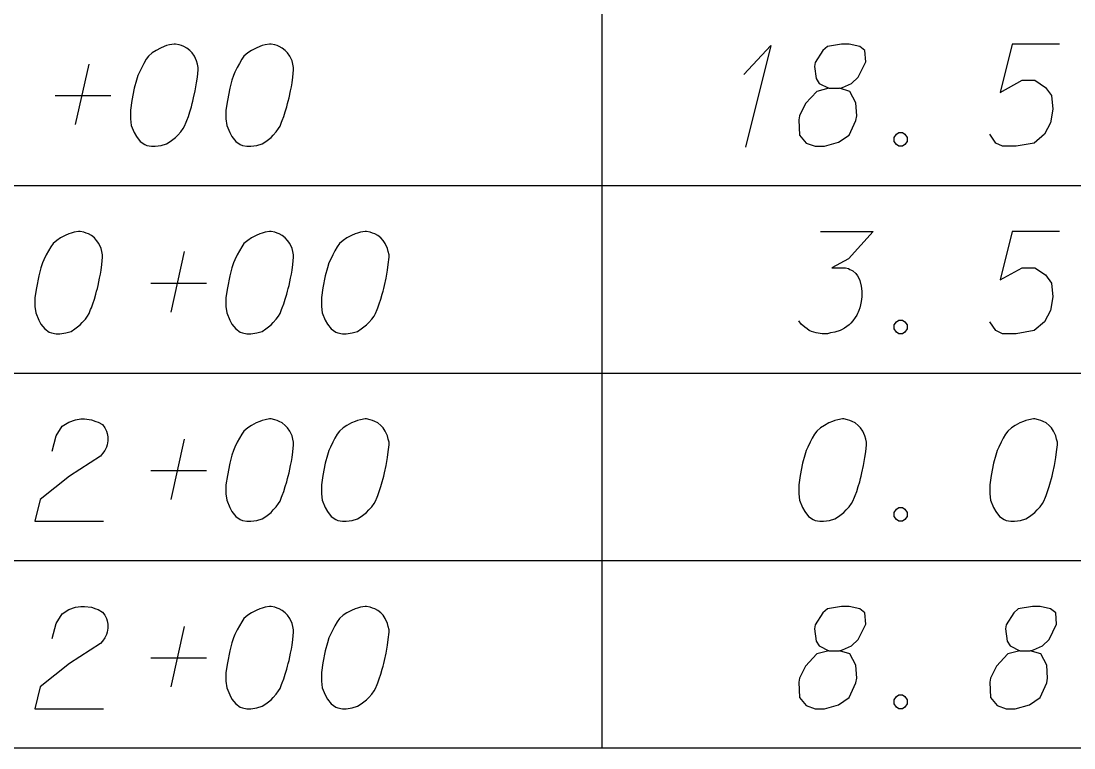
# Model space of a CAD drawing. Extents: x 2074207 to 2076812, y 516372 to 523312.
# Drawn here: x 2076354.94 to 2076404.35, y 517064.46 to 517098.58 of the extents above; entities that cross this region are included whole.
import ezdxf

# ---------------------------------------------------------------- set-up
doc = ezdxf.new("R2010")
doc.units = 0
for name, color, linetype in [('Prop DirtTable_ Soil Test Results - Outline (Major)', 7, 'Continuous'), ('Prop DirtTable_ Soil Test Results - Outline (Minor)', 7, 'Continuous'), ('Prop DirtTable_ Soil Test Results - Tx (Sample Data)', 7, 'Continuous')]:
    doc.layers.add(name, color=color, linetype=linetype)

msp = doc.modelspace()

# ---------------------------------------------------------------- linework, layer by layer
at = {"layer": 'Prop DirtTable_ Soil Test Results - Outline (Major)'}
msp.add_line((2076260.609, 517064.455), (2076811.903, 517064.455), dxfattribs=at)
at = {"layer": 'Prop DirtTable_ Soil Test Results - Outline (Minor)'}
for p, q in [((2076382.2, 517099.655), (2076382.2, 517090.855)), ((2076260.609, 517090.855), (2076811.903, 517090.855)), ((2076260.609, 517090.855), (2076811.903, 517090.855)), ((2076382.2, 517090.855), (2076382.2, 517082.055)), ((2076260.609, 517082.055), (2076811.903, 517082.055)), ((2076260.609, 517082.055), (2076811.903, 517082.055)), ((2076382.2, 517082.055), (2076382.2, 517073.255)), ((2076260.609, 517073.255), (2076811.903, 517073.255)), ((2076260.609, 517073.255), (2076811.903, 517073.255)), ((2076382.2, 517073.255), (2076382.2, 517064.455)), ((2076260.609, 517064.455), (2076811.903, 517064.455))]:
    msp.add_line(p, q, dxfattribs=at)
at = {"layer": 'Prop DirtTable_ Soil Test Results - Tx (Sample Data)'}
for points in [[(2076362.192, 517097.498), (2076362.122, 517097.498), (2076361.91, 517097.46), (2076361.769, 517097.422), (2076361.663, 517097.385), (2076361.487, 517097.309), (2076361.275, 517097.196), (2076361.099, 517097.082), (2076360.922, 517096.931), (2076360.816, 517096.78), (2076360.711, 517096.591), (2076360.605, 517096.402), (2076360.499, 517096.175), (2076360.428, 517096.024), (2076360.358, 517095.797), (2076360.252, 517095.419), (2076360.146, 517094.852), (2076360.076, 517094.399), (2076360.076, 517093.983), (2076360.111, 517093.681), (2076360.252, 517093.341), (2076360.358, 517093.152), (2076360.534, 517092.925), (2076360.746, 517092.774), (2076360.852, 517092.736), (2076361.063, 517092.698), (2076361.24, 517092.698), (2076361.522, 517092.736), (2076361.769, 517092.811), (2076361.945, 517092.925), (2076362.192, 517093.114), (2076362.298, 517093.227), (2076362.439, 517093.378), (2076362.545, 517093.529), (2076362.615, 517093.643), (2076362.686, 517093.832), (2076362.721, 517093.907), (2076362.792, 517094.096), (2076362.862, 517094.323), (2076362.933, 517094.55), (2076362.968, 517094.701), (2076363.003, 517094.815), (2076363.039, 517094.966), (2076363.109, 517095.306), (2076363.145, 517095.495), (2076363.18, 517095.684), (2076363.215, 517095.948), (2076363.25, 517096.289), (2076363.25, 517096.402), (2076363.215, 517096.553), (2076363.18, 517096.704), (2076363.074, 517096.931), (2076362.968, 517097.082), (2076362.862, 517097.196), (2076362.721, 517097.309), (2076362.58, 517097.385), (2076362.474, 517097.422), (2076362.369, 517097.46), (2076362.192, 517097.498)], [(2076366.672, 517097.498), (2076366.602, 517097.498), (2076366.39, 517097.46), (2076366.249, 517097.422), (2076366.143, 517097.385), (2076365.967, 517097.309), (2076365.755, 517097.196), (2076365.579, 517097.082), (2076365.402, 517096.931), (2076365.296, 517096.78), (2076365.191, 517096.591), (2076365.085, 517096.402), (2076364.979, 517096.175), (2076364.908, 517096.024), (2076364.838, 517095.797), (2076364.732, 517095.419), (2076364.626, 517094.852), (2076364.556, 517094.399), (2076364.556, 517093.983), (2076364.591, 517093.681), (2076364.732, 517093.341), (2076364.838, 517093.152), (2076365.014, 517092.925), (2076365.226, 517092.774), (2076365.332, 517092.736), (2076365.543, 517092.698), (2076365.72, 517092.698), (2076366.002, 517092.736), (2076366.249, 517092.811), (2076366.425, 517092.925), (2076366.672, 517093.114), (2076366.778, 517093.227), (2076366.919, 517093.378), (2076367.025, 517093.529), (2076367.095, 517093.643), (2076367.166, 517093.832), (2076367.201, 517093.907), (2076367.272, 517094.096), (2076367.342, 517094.323), (2076367.413, 517094.55), (2076367.448, 517094.701), (2076367.483, 517094.815), (2076367.519, 517094.966), (2076367.589, 517095.306), (2076367.625, 517095.495), (2076367.66, 517095.684), (2076367.695, 517095.948), (2076367.73, 517096.289), (2076367.73, 517096.402), (2076367.695, 517096.553), (2076367.66, 517096.704), (2076367.554, 517096.931), (2076367.448, 517097.082), (2076367.342, 517097.196), (2076367.201, 517097.309), (2076367.06, 517097.385), (2076366.954, 517097.422), (2076366.849, 517097.46), (2076366.672, 517097.498)], [(2076388.86, 517096.062), (2076390.13, 517097.422), (2076388.931, 517092.66)], [(2076392.847, 517095.419), (2076393.34, 517095.419), (2076393.482, 517095.457), (2076393.905, 517095.646), (2076394.222, 517095.948), (2076394.575, 517096.667), (2076394.54, 517097.196), (2076394.293, 517097.385), (2076393.799, 517097.498), (2076393.446, 517097.498), (2076392.776, 517097.385), (2076392.564, 517097.196), (2076392.212, 517096.629), (2076392.176, 517096.44), (2076392.247, 517095.873), (2076392.388, 517095.646), (2076392.847, 517095.419), (2076392.282, 517095.268), (2076391.753, 517094.701), (2076391.471, 517094.134), (2076391.436, 517093.945), (2076391.471, 517093.227), (2076391.788, 517092.849), (2076392.212, 517092.698), (2076392.635, 517092.698), (2076393.305, 517092.887), (2076393.799, 517093.227), (2076394.117, 517093.907), (2076394.152, 517094.134), (2076394.117, 517094.739), (2076393.834, 517095.268), (2076393.34, 517095.419)], [(2076403.676, 517097.498), (2076401.454, 517097.498), (2076400.889, 517095.23), (2076401.912, 517095.797), (2076402.512, 517095.797), (2076403.006, 517095.457), (2076403.288, 517095.079), (2076403.359, 517094.437), (2076403.253, 517093.794), (2076402.971, 517093.265), (2076402.477, 517092.849), (2076401.63, 517092.698), (2076400.995, 517092.698), (2076400.678, 517092.849), (2076400.396, 517093.265)], [(2076357.5, 517093.718), (2076358.135, 517096.553)], [(2076356.548, 517095.079), (2076359.158, 517095.079)], [(2076396.127, 517093.341), (2076396.304, 517093.341), (2076396.409, 517093.265), (2076396.515, 517093.114), (2076396.515, 517092.925), (2076396.409, 517092.774), (2076396.304, 517092.698), (2076396.127, 517092.698), (2076396.021, 517092.774), (2076395.916, 517092.925), (2076395.916, 517093.114), (2076396.021, 517093.265), (2076396.127, 517093.341)], [(2076357.712, 517088.698), (2076357.642, 517088.698), (2076357.43, 517088.66), (2076357.289, 517088.622), (2076357.183, 517088.585), (2076357.007, 517088.509), (2076356.795, 517088.396), (2076356.619, 517088.282), (2076356.442, 517088.131), (2076356.336, 517087.98), (2076356.231, 517087.791), (2076356.125, 517087.602), (2076356.019, 517087.375), (2076355.948, 517087.224), (2076355.878, 517086.997), (2076355.772, 517086.619), (2076355.666, 517086.052), (2076355.596, 517085.599), (2076355.596, 517085.183), (2076355.631, 517084.881), (2076355.772, 517084.541), (2076355.878, 517084.352), (2076356.054, 517084.125), (2076356.266, 517083.974), (2076356.372, 517083.936), (2076356.583, 517083.898), (2076356.76, 517083.898), (2076357.042, 517083.936), (2076357.289, 517084.011), (2076357.465, 517084.125), (2076357.712, 517084.314), (2076357.818, 517084.427), (2076357.959, 517084.578), (2076358.065, 517084.729), (2076358.135, 517084.843), (2076358.206, 517085.032), (2076358.241, 517085.107), (2076358.312, 517085.296), (2076358.382, 517085.523), (2076358.453, 517085.75), (2076358.488, 517085.901), (2076358.523, 517086.015), (2076358.559, 517086.166), (2076358.629, 517086.506), (2076358.665, 517086.695), (2076358.7, 517086.884), (2076358.735, 517087.148), (2076358.77, 517087.489), (2076358.77, 517087.602), (2076358.735, 517087.753), (2076358.7, 517087.904), (2076358.594, 517088.131), (2076358.488, 517088.282), (2076358.382, 517088.396), (2076358.241, 517088.509), (2076358.1, 517088.585), (2076357.994, 517088.622), (2076357.889, 517088.66), (2076357.712, 517088.698)], [(2076366.672, 517088.698), (2076366.602, 517088.698), (2076366.39, 517088.66), (2076366.249, 517088.622), (2076366.143, 517088.585), (2076365.967, 517088.509), (2076365.755, 517088.396), (2076365.579, 517088.282), (2076365.402, 517088.131), (2076365.296, 517087.98), (2076365.191, 517087.791), (2076365.085, 517087.602), (2076364.979, 517087.375), (2076364.908, 517087.224), (2076364.838, 517086.997), (2076364.732, 517086.619), (2076364.626, 517086.052), (2076364.556, 517085.599), (2076364.556, 517085.183), (2076364.591, 517084.881), (2076364.732, 517084.541), (2076364.838, 517084.352), (2076365.014, 517084.125), (2076365.226, 517083.974), (2076365.332, 517083.936), (2076365.543, 517083.898), (2076365.72, 517083.898), (2076366.002, 517083.936), (2076366.249, 517084.011), (2076366.425, 517084.125), (2076366.672, 517084.314), (2076366.778, 517084.427), (2076366.919, 517084.578), (2076367.025, 517084.729), (2076367.095, 517084.843), (2076367.166, 517085.032), (2076367.201, 517085.107), (2076367.272, 517085.296), (2076367.342, 517085.523), (2076367.413, 517085.75), (2076367.448, 517085.901), (2076367.483, 517086.015), (2076367.519, 517086.166), (2076367.589, 517086.506), (2076367.625, 517086.695), (2076367.66, 517086.884), (2076367.695, 517087.148), (2076367.73, 517087.489), (2076367.73, 517087.602), (2076367.695, 517087.753), (2076367.66, 517087.904), (2076367.554, 517088.131), (2076367.448, 517088.282), (2076367.342, 517088.396), (2076367.201, 517088.509), (2076367.06, 517088.585), (2076366.954, 517088.622), (2076366.849, 517088.66), (2076366.672, 517088.698)], [(2076371.152, 517088.698), (2076371.082, 517088.698), (2076370.87, 517088.66), (2076370.729, 517088.622), (2076370.623, 517088.585), (2076370.447, 517088.509), (2076370.235, 517088.396), (2076370.059, 517088.282), (2076369.882, 517088.131), (2076369.776, 517087.98), (2076369.671, 517087.791), (2076369.565, 517087.602), (2076369.459, 517087.375), (2076369.388, 517087.224), (2076369.318, 517086.997), (2076369.212, 517086.619), (2076369.106, 517086.052), (2076369.036, 517085.599), (2076369.036, 517085.183), (2076369.071, 517084.881), (2076369.212, 517084.541), (2076369.318, 517084.352), (2076369.494, 517084.125), (2076369.706, 517083.974), (2076369.812, 517083.936), (2076370.023, 517083.898), (2076370.2, 517083.898), (2076370.482, 517083.936), (2076370.729, 517084.011), (2076370.905, 517084.125), (2076371.152, 517084.314), (2076371.258, 517084.427), (2076371.399, 517084.578), (2076371.505, 517084.729), (2076371.575, 517084.843), (2076371.646, 517085.032), (2076371.681, 517085.107), (2076371.752, 517085.296), (2076371.822, 517085.523), (2076371.893, 517085.75), (2076371.928, 517085.901), (2076371.963, 517086.015), (2076371.999, 517086.166), (2076372.069, 517086.506), (2076372.105, 517086.695), (2076372.14, 517086.884), (2076372.175, 517087.148), (2076372.21, 517087.489), (2076372.21, 517087.602), (2076372.175, 517087.753), (2076372.14, 517087.904), (2076372.034, 517088.131), (2076371.928, 517088.282), (2076371.822, 517088.396), (2076371.681, 517088.509), (2076371.54, 517088.585), (2076371.434, 517088.622), (2076371.329, 517088.66), (2076371.152, 517088.698)], [(2076392.459, 517088.698), (2076394.928, 517088.698), (2076393.764, 517087.413), (2076392.988, 517086.997), (2076393.623, 517086.997), (2076393.764, 517086.959), (2076393.834, 517086.922), (2076393.905, 517086.884), (2076393.975, 517086.846), (2076394.117, 517086.733), (2076394.187, 517086.619), (2076394.258, 517086.506), (2076394.293, 517086.392), (2076394.363, 517086.128), (2076394.399, 517085.901), (2076394.399, 517085.788), (2076394.399, 517085.637), (2076394.363, 517085.41), (2076394.328, 517085.259), (2076394.293, 517085.107), (2076394.258, 517084.994), (2076394.222, 517084.918), (2076394.187, 517084.843), (2076394.152, 517084.767), (2076394.081, 517084.654), (2076393.975, 517084.503), (2076393.87, 517084.389), (2076393.799, 517084.314), (2076393.693, 517084.238), (2076393.587, 517084.163), (2076393.446, 517084.087), (2076393.376, 517084.049), (2076393.129, 517083.974), (2076392.917, 517083.936), (2076392.776, 517083.898), (2076392.529, 517083.898), (2076392.247, 517083.936), (2076392.141, 517083.974), (2076392.035, 517084.011), (2076391.929, 517084.049), (2076391.824, 517084.125), (2076391.718, 517084.2), (2076391.541, 517084.352), (2076391.436, 517084.503)], [(2076403.676, 517088.698), (2076401.454, 517088.698), (2076400.889, 517086.43), (2076401.912, 517086.997), (2076402.512, 517086.997), (2076403.006, 517086.657), (2076403.288, 517086.279), (2076403.359, 517085.637), (2076403.253, 517084.994), (2076402.971, 517084.465), (2076402.477, 517084.049), (2076401.63, 517083.898), (2076400.995, 517083.898), (2076400.678, 517084.049), (2076400.396, 517084.465)], [(2076361.98, 517084.918), (2076362.615, 517087.753)], [(2076361.028, 517086.279), (2076363.638, 517086.279)], [(2076396.127, 517084.541), (2076396.304, 517084.541), (2076396.409, 517084.465), (2076396.515, 517084.314), (2076396.515, 517084.125), (2076396.409, 517083.974), (2076396.304, 517083.898), (2076396.127, 517083.898), (2076396.021, 517083.974), (2076395.916, 517084.125), (2076395.916, 517084.314), (2076396.021, 517084.465), (2076396.127, 517084.541)], [(2076356.407, 517078.386), (2076356.583, 517079.104), (2076356.866, 517079.558), (2076357.183, 517079.747), (2076357.5, 517079.86), (2076357.747, 517079.898), (2076357.924, 517079.898), (2076358.241, 517079.86), (2076358.453, 517079.785), (2076358.559, 517079.747), (2076358.77, 517079.633), (2076358.876, 517079.482), (2076358.947, 517079.331), (2076358.982, 517079.218), (2076359.017, 517079.067), (2076359.017, 517078.878), (2076358.982, 517078.689), (2076358.947, 517078.575), (2076358.876, 517078.424), (2076358.77, 517078.273), (2076358.665, 517078.159), (2076357.218, 517077.215), (2076355.843, 517076.118), (2076355.596, 517075.098), (2076358.806, 517075.098)], [(2076366.672, 517079.898), (2076366.602, 517079.898), (2076366.39, 517079.86), (2076366.249, 517079.822), (2076366.143, 517079.785), (2076365.967, 517079.709), (2076365.755, 517079.596), (2076365.579, 517079.482), (2076365.402, 517079.331), (2076365.296, 517079.18), (2076365.191, 517078.991), (2076365.085, 517078.802), (2076364.979, 517078.575), (2076364.908, 517078.424), (2076364.838, 517078.197), (2076364.732, 517077.819), (2076364.626, 517077.252), (2076364.556, 517076.799), (2076364.556, 517076.383), (2076364.591, 517076.081), (2076364.732, 517075.741), (2076364.838, 517075.552), (2076365.014, 517075.325), (2076365.226, 517075.174), (2076365.332, 517075.136), (2076365.543, 517075.098), (2076365.72, 517075.098), (2076366.002, 517075.136), (2076366.249, 517075.211), (2076366.425, 517075.325), (2076366.672, 517075.514), (2076366.778, 517075.627), (2076366.919, 517075.778), (2076367.025, 517075.929), (2076367.095, 517076.043), (2076367.166, 517076.232), (2076367.201, 517076.307), (2076367.272, 517076.496), (2076367.342, 517076.723), (2076367.413, 517076.95), (2076367.448, 517077.101), (2076367.483, 517077.215), (2076367.519, 517077.366), (2076367.589, 517077.706), (2076367.625, 517077.895), (2076367.66, 517078.084), (2076367.695, 517078.348), (2076367.73, 517078.689), (2076367.73, 517078.802), (2076367.695, 517078.953), (2076367.66, 517079.104), (2076367.554, 517079.331), (2076367.448, 517079.482), (2076367.342, 517079.596), (2076367.201, 517079.709), (2076367.06, 517079.785), (2076366.954, 517079.822), (2076366.849, 517079.86), (2076366.672, 517079.898)], [(2076371.152, 517079.898), (2076371.082, 517079.898), (2076370.87, 517079.86), (2076370.729, 517079.822), (2076370.623, 517079.785), (2076370.447, 517079.709), (2076370.235, 517079.596), (2076370.059, 517079.482), (2076369.882, 517079.331), (2076369.776, 517079.18), (2076369.671, 517078.991), (2076369.565, 517078.802), (2076369.459, 517078.575), (2076369.388, 517078.424), (2076369.318, 517078.197), (2076369.212, 517077.819), (2076369.106, 517077.252), (2076369.036, 517076.799), (2076369.036, 517076.383), (2076369.071, 517076.081), (2076369.212, 517075.741), (2076369.318, 517075.552), (2076369.494, 517075.325), (2076369.706, 517075.174), (2076369.812, 517075.136), (2076370.023, 517075.098), (2076370.2, 517075.098), (2076370.482, 517075.136), (2076370.729, 517075.211), (2076370.905, 517075.325), (2076371.152, 517075.514), (2076371.258, 517075.627), (2076371.399, 517075.778), (2076371.505, 517075.929), (2076371.575, 517076.043), (2076371.646, 517076.232), (2076371.681, 517076.307), (2076371.752, 517076.496), (2076371.822, 517076.723), (2076371.893, 517076.95), (2076371.928, 517077.101), (2076371.963, 517077.215), (2076371.999, 517077.366), (2076372.069, 517077.706), (2076372.105, 517077.895), (2076372.14, 517078.084), (2076372.175, 517078.348), (2076372.21, 517078.689), (2076372.21, 517078.802), (2076372.175, 517078.953), (2076372.14, 517079.104), (2076372.034, 517079.331), (2076371.928, 517079.482), (2076371.822, 517079.596), (2076371.681, 517079.709), (2076371.54, 517079.785), (2076371.434, 517079.822), (2076371.329, 517079.86), (2076371.152, 517079.898)], [(2076393.552, 517079.898), (2076393.482, 517079.898), (2076393.27, 517079.86), (2076393.129, 517079.822), (2076393.023, 517079.785), (2076392.847, 517079.709), (2076392.635, 517079.596), (2076392.459, 517079.482), (2076392.282, 517079.331), (2076392.176, 517079.18), (2076392.071, 517078.991), (2076391.965, 517078.802), (2076391.859, 517078.575), (2076391.788, 517078.424), (2076391.718, 517078.197), (2076391.612, 517077.819), (2076391.506, 517077.252), (2076391.436, 517076.799), (2076391.436, 517076.383), (2076391.471, 517076.081), (2076391.612, 517075.741), (2076391.718, 517075.552), (2076391.894, 517075.325), (2076392.106, 517075.174), (2076392.212, 517075.136), (2076392.423, 517075.098), (2076392.6, 517075.098), (2076392.882, 517075.136), (2076393.129, 517075.211), (2076393.305, 517075.325), (2076393.552, 517075.514), (2076393.658, 517075.627), (2076393.799, 517075.778), (2076393.905, 517075.929), (2076393.975, 517076.043), (2076394.046, 517076.232), (2076394.081, 517076.307), (2076394.152, 517076.496), (2076394.222, 517076.723), (2076394.293, 517076.95), (2076394.328, 517077.101), (2076394.363, 517077.215), (2076394.399, 517077.366), (2076394.469, 517077.706), (2076394.505, 517077.895), (2076394.54, 517078.084), (2076394.575, 517078.348), (2076394.61, 517078.689), (2076394.61, 517078.802), (2076394.575, 517078.953), (2076394.54, 517079.104), (2076394.434, 517079.331), (2076394.328, 517079.482), (2076394.222, 517079.596), (2076394.081, 517079.709), (2076393.94, 517079.785), (2076393.834, 517079.822), (2076393.729, 517079.86), (2076393.552, 517079.898)], [(2076402.512, 517079.898), (2076402.442, 517079.898), (2076402.23, 517079.86), (2076402.089, 517079.822), (2076401.983, 517079.785), (2076401.807, 517079.709), (2076401.595, 517079.596), (2076401.419, 517079.482), (2076401.242, 517079.331), (2076401.136, 517079.18), (2076401.031, 517078.991), (2076400.925, 517078.802), (2076400.819, 517078.575), (2076400.748, 517078.424), (2076400.678, 517078.197), (2076400.572, 517077.819), (2076400.466, 517077.252), (2076400.396, 517076.799), (2076400.396, 517076.383), (2076400.431, 517076.081), (2076400.572, 517075.741), (2076400.678, 517075.552), (2076400.854, 517075.325), (2076401.066, 517075.174), (2076401.172, 517075.136), (2076401.383, 517075.098), (2076401.56, 517075.098), (2076401.842, 517075.136), (2076402.089, 517075.211), (2076402.265, 517075.325), (2076402.512, 517075.514), (2076402.618, 517075.627), (2076402.759, 517075.778), (2076402.865, 517075.929), (2076402.935, 517076.043), (2076403.006, 517076.232), (2076403.041, 517076.307), (2076403.112, 517076.496), (2076403.182, 517076.723), (2076403.253, 517076.95), (2076403.288, 517077.101), (2076403.323, 517077.215), (2076403.359, 517077.366), (2076403.429, 517077.706), (2076403.465, 517077.895), (2076403.5, 517078.084), (2076403.535, 517078.348), (2076403.57, 517078.689), (2076403.57, 517078.802), (2076403.535, 517078.953), (2076403.5, 517079.104), (2076403.394, 517079.331), (2076403.288, 517079.482), (2076403.182, 517079.596), (2076403.041, 517079.709), (2076402.9, 517079.785), (2076402.794, 517079.822), (2076402.689, 517079.86), (2076402.512, 517079.898)], [(2076361.98, 517076.118), (2076362.615, 517078.953)], [(2076361.028, 517077.479), (2076363.638, 517077.479)], [(2076396.127, 517075.741), (2076396.304, 517075.741), (2076396.409, 517075.665), (2076396.515, 517075.514), (2076396.515, 517075.325), (2076396.409, 517075.174), (2076396.304, 517075.098), (2076396.127, 517075.098), (2076396.021, 517075.174), (2076395.916, 517075.325), (2076395.916, 517075.514), (2076396.021, 517075.665), (2076396.127, 517075.741)], [(2076356.407, 517069.586), (2076356.583, 517070.304), (2076356.866, 517070.758), (2076357.183, 517070.947), (2076357.5, 517071.06), (2076357.747, 517071.098), (2076357.924, 517071.098), (2076358.241, 517071.06), (2076358.453, 517070.985), (2076358.559, 517070.947), (2076358.77, 517070.833), (2076358.876, 517070.682), (2076358.947, 517070.531), (2076358.982, 517070.418), (2076359.017, 517070.267), (2076359.017, 517070.078), (2076358.982, 517069.889), (2076358.947, 517069.775), (2076358.876, 517069.624), (2076358.77, 517069.473), (2076358.665, 517069.359), (2076357.218, 517068.415), (2076355.843, 517067.318), (2076355.596, 517066.298), (2076358.806, 517066.298)], [(2076366.672, 517071.098), (2076366.602, 517071.098), (2076366.39, 517071.06), (2076366.249, 517071.022), (2076366.143, 517070.985), (2076365.967, 517070.909), (2076365.755, 517070.796), (2076365.579, 517070.682), (2076365.402, 517070.531), (2076365.296, 517070.38), (2076365.191, 517070.191), (2076365.085, 517070.002), (2076364.979, 517069.775), (2076364.908, 517069.624), (2076364.838, 517069.397), (2076364.732, 517069.019), (2076364.626, 517068.452), (2076364.556, 517067.999), (2076364.556, 517067.583), (2076364.591, 517067.281), (2076364.732, 517066.941), (2076364.838, 517066.752), (2076365.014, 517066.525), (2076365.226, 517066.374), (2076365.332, 517066.336), (2076365.543, 517066.298), (2076365.72, 517066.298), (2076366.002, 517066.336), (2076366.249, 517066.411), (2076366.425, 517066.525), (2076366.672, 517066.714), (2076366.778, 517066.827), (2076366.919, 517066.978), (2076367.025, 517067.129), (2076367.095, 517067.243), (2076367.166, 517067.432), (2076367.201, 517067.507), (2076367.272, 517067.696), (2076367.342, 517067.923), (2076367.413, 517068.15), (2076367.448, 517068.301), (2076367.483, 517068.415), (2076367.519, 517068.566), (2076367.589, 517068.906), (2076367.625, 517069.095), (2076367.66, 517069.284), (2076367.695, 517069.548), (2076367.73, 517069.889), (2076367.73, 517070.002), (2076367.695, 517070.153), (2076367.66, 517070.304), (2076367.554, 517070.531), (2076367.448, 517070.682), (2076367.342, 517070.796), (2076367.201, 517070.909), (2076367.06, 517070.985), (2076366.954, 517071.022), (2076366.849, 517071.06), (2076366.672, 517071.098)], [(2076371.152, 517071.098), (2076371.082, 517071.098), (2076370.87, 517071.06), (2076370.729, 517071.022), (2076370.623, 517070.985), (2076370.447, 517070.909), (2076370.235, 517070.796), (2076370.059, 517070.682), (2076369.882, 517070.531), (2076369.776, 517070.38), (2076369.671, 517070.191), (2076369.565, 517070.002), (2076369.459, 517069.775), (2076369.388, 517069.624), (2076369.318, 517069.397), (2076369.212, 517069.019), (2076369.106, 517068.452), (2076369.036, 517067.999), (2076369.036, 517067.583), (2076369.071, 517067.281), (2076369.212, 517066.941), (2076369.318, 517066.752), (2076369.494, 517066.525), (2076369.706, 517066.374), (2076369.812, 517066.336), (2076370.023, 517066.298), (2076370.2, 517066.298), (2076370.482, 517066.336), (2076370.729, 517066.411), (2076370.905, 517066.525), (2076371.152, 517066.714), (2076371.258, 517066.827), (2076371.399, 517066.978), (2076371.505, 517067.129), (2076371.575, 517067.243), (2076371.646, 517067.432), (2076371.681, 517067.507), (2076371.752, 517067.696), (2076371.822, 517067.923), (2076371.893, 517068.15), (2076371.928, 517068.301), (2076371.963, 517068.415), (2076371.999, 517068.566), (2076372.069, 517068.906), (2076372.105, 517069.095), (2076372.14, 517069.284), (2076372.175, 517069.548), (2076372.21, 517069.889), (2076372.21, 517070.002), (2076372.175, 517070.153), (2076372.14, 517070.304), (2076372.034, 517070.531), (2076371.928, 517070.682), (2076371.822, 517070.796), (2076371.681, 517070.909), (2076371.54, 517070.985), (2076371.434, 517071.022), (2076371.329, 517071.06), (2076371.152, 517071.098)], [(2076392.847, 517069.019), (2076393.34, 517069.019), (2076393.482, 517069.057), (2076393.905, 517069.246), (2076394.222, 517069.548), (2076394.575, 517070.267), (2076394.54, 517070.796), (2076394.293, 517070.985), (2076393.799, 517071.098), (2076393.446, 517071.098), (2076392.776, 517070.985), (2076392.564, 517070.796), (2076392.212, 517070.229), (2076392.176, 517070.04), (2076392.247, 517069.473), (2076392.388, 517069.246), (2076392.847, 517069.019), (2076392.282, 517068.868), (2076391.753, 517068.301), (2076391.471, 517067.734), (2076391.436, 517067.545), (2076391.471, 517066.827), (2076391.788, 517066.449), (2076392.212, 517066.298), (2076392.635, 517066.298), (2076393.305, 517066.487), (2076393.799, 517066.827), (2076394.117, 517067.507), (2076394.152, 517067.734), (2076394.117, 517068.339), (2076393.834, 517068.868), (2076393.34, 517069.019)], [(2076401.807, 517069.019), (2076402.3, 517069.019), (2076402.442, 517069.057), (2076402.865, 517069.246), (2076403.182, 517069.548), (2076403.535, 517070.267), (2076403.5, 517070.796), (2076403.253, 517070.985), (2076402.759, 517071.098), (2076402.406, 517071.098), (2076401.736, 517070.985), (2076401.524, 517070.796), (2076401.172, 517070.229), (2076401.136, 517070.04), (2076401.207, 517069.473), (2076401.348, 517069.246), (2076401.807, 517069.019), (2076401.242, 517068.868), (2076400.713, 517068.301), (2076400.431, 517067.734), (2076400.396, 517067.545), (2076400.431, 517066.827), (2076400.748, 517066.449), (2076401.172, 517066.298), (2076401.595, 517066.298), (2076402.265, 517066.487), (2076402.759, 517066.827), (2076403.077, 517067.507), (2076403.112, 517067.734), (2076403.077, 517068.339), (2076402.794, 517068.868), (2076402.3, 517069.019)], [(2076361.98, 517067.318), (2076362.615, 517070.153)], [(2076361.028, 517068.679), (2076363.638, 517068.679)], [(2076396.127, 517066.941), (2076396.304, 517066.941), (2076396.409, 517066.865), (2076396.515, 517066.714), (2076396.515, 517066.525), (2076396.409, 517066.374), (2076396.304, 517066.298), (2076396.127, 517066.298), (2076396.021, 517066.374), (2076395.916, 517066.525), (2076395.916, 517066.714), (2076396.021, 517066.865), (2076396.127, 517066.941)]]:
    msp.add_lwpolyline(points, dxfattribs=at)

doc.saveas('drawing.dxf')
